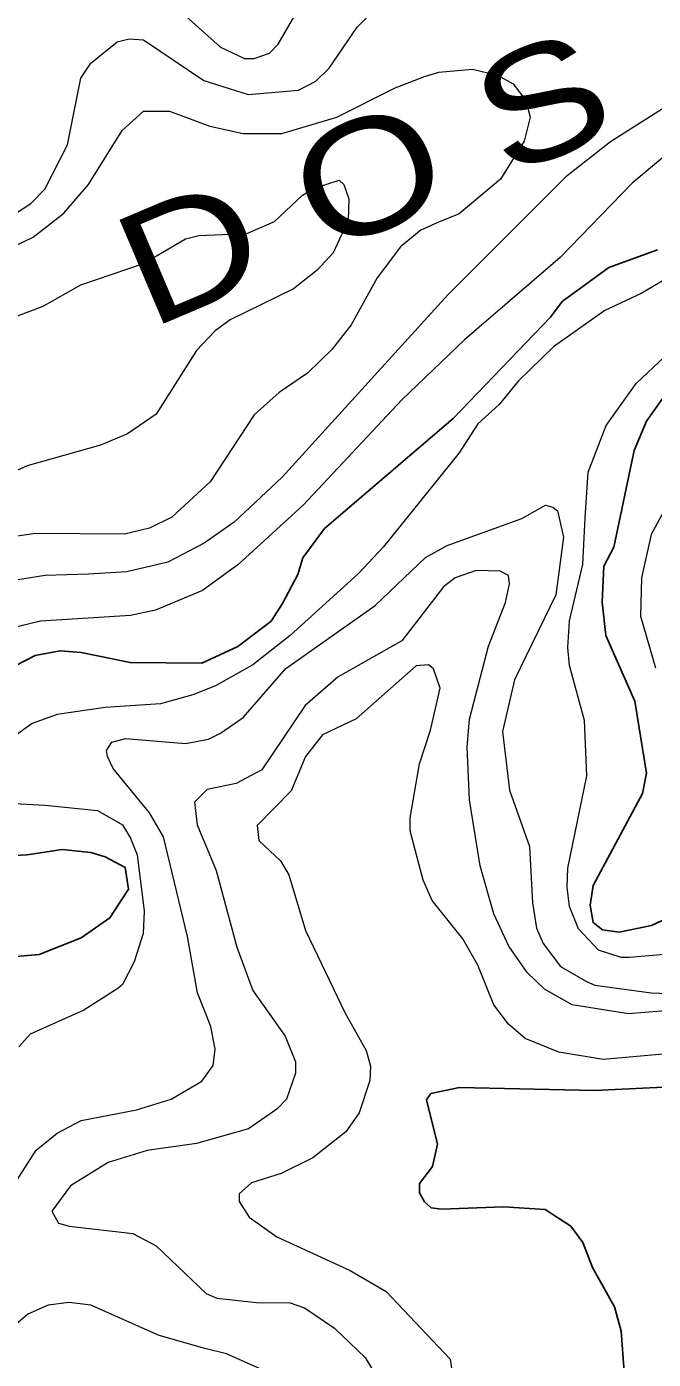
# Model space of a CAD drawing. Extents: x 294.2 to 320.3, y 7482.7 to 7510.7.
# Drawn here: x 311.734 to 312.401, y 7489.651 to 7491.07 of the extents above; entities that cross this region are included whole.
import ezdxf
from ezdxf.enums import TextEntityAlignment as Align

# ---------------------------------------------------------------- set-up
doc = ezdxf.new("R2010")
doc.units = 0
doc.header["$LTSCALE"] = 0.032
doc.layers.add('1', color=7, linetype='Continuous', lineweight=25)
doc.layers.add('2', color=7, linetype='Continuous', lineweight=13)
doc.layers.add('61', color=7, linetype='Continuous')

msp = doc.modelspace()

# ---------------------------------------------------------------- linework, layer by layer
at = {"layer": '1'}
for points in [[(312.4051, 7490.8322), (312.3535, 7490.8134), (312.3037, 7490.7773), (312.2915, 7490.7607), (312.1877, 7490.6526), (312.0507, 7490.5354), (312.0279, 7490.5042), (312.0224, 7490.4864), (312.0063, 7490.4557), (311.9941, 7490.4369), (311.9586, 7490.41), (311.9204, 7490.3923), (311.8439, 7490.3928), (311.7918, 7490.4036), (311.7696, 7490.4052), (311.743, 7490.4003), (311.6986, 7490.3777)], [(312.4266, 7490.6962), (312.3935, 7490.6497), (312.3803, 7490.6186), (312.3589, 7490.5155), (312.3481, 7490.4954), (312.3465, 7490.4573), (312.3504, 7490.4217), (312.381, 7490.3518), (312.3934, 7490.275), (312.3894, 7490.2533), (312.3367, 7490.1556), (312.3336, 7490.1346), (312.3367, 7490.116), (312.3468, 7490.1083), (312.3646, 7490.1059), (312.3988, 7490.1129), (312.445, 7490.1346)], [(311.6836, 7490.1858), (311.7345, 7490.1881), (311.7716, 7490.1938), (311.8022, 7490.1906), (311.8176, 7490.1861), (311.8386, 7490.1746), (311.8424, 7490.1517), (311.8226, 7490.121), (311.792, 7490.0999), (311.7473, 7490.0821), (311.7014, 7490.0782)], [(312.4266, 7489.9416), (312.3383, 7489.9374), (312.1947, 7489.9405), (312.1641, 7489.9342), (312.1594, 7489.9272), (312.1712, 7489.88), (312.1659, 7489.8564), (312.1519, 7489.8384), (312.1519, 7489.8282), (312.1574, 7489.8188), (312.1645, 7489.8125), (312.1755, 7489.8109), (312.2413, 7489.8134), (312.2856, 7489.8107), (312.313, 7489.7928), (312.3258, 7489.7756), (312.336, 7489.7488), (312.3596, 7489.7068), (312.3667, 7489.6809), (312.3698, 7489.6376), (312.3659, 7489.5991)]]:
    msp.add_lwpolyline(points, dxfattribs=at)
at = {"layer": '2'}
for points in [[(311.8597, 7491.1202), (311.9401, 7491.0481), (311.9657, 7491.0359), (311.9759, 7491.0359), (311.9925, 7491.0417), (312.0014, 7491.0513), (312.0218, 7491.0858)], [(311.686, 7490.8476), (311.7384, 7490.8814), (311.7531, 7490.8968), (311.7773, 7490.944), (311.7914, 7491.0149), (311.8022, 7491.0309), (311.8303, 7491.0538), (311.8431, 7491.057), (311.8584, 7491.0557), (311.9223, 7491.0123), (311.9695, 7490.9976), (312.0231, 7491.0021), (312.0416, 7491.0117), (312.0557, 7491.0257), (312.0857, 7491.0692), (312.0991, 7491.0826)], [(311.7103, 7490.831), (311.7409, 7490.8456), (311.7735, 7490.8712), (311.7996, 7490.9019), (311.8354, 7490.9593), (311.8584, 7490.9797), (311.8859, 7490.9797), (311.9287, 7490.9638), (311.9644, 7490.9561), (312.0053, 7490.9561), (312.064, 7490.9734), (312.1259, 7491.0047), (312.1572, 7491.0168), (312.1725, 7491.0213), (312.2083, 7491.0244), (312.2351, 7491.018), (312.2517, 7491.0091), (312.2651, 7490.9913), (312.2696, 7490.9734), (312.2632, 7490.9479), (312.2383, 7490.9076), (312.1943, 7490.8706), (312.1715, 7490.8613), (312.1534, 7490.8533), (312.1316, 7490.8355), (312.1068, 7490.8023), (312.0793, 7490.7525), (312.0589, 7490.7263), (312.0327, 7490.7008), (312.0027, 7490.6803), (311.9759, 7490.6567), (311.9293, 7490.5852), (311.8884, 7490.5475), (311.8648, 7490.536), (311.838, 7490.5296), (311.7435, 7490.5302), (311.6681, 7490.5194)], [(312.4279, 7490.9932), (312.3551, 7490.9472), (312.3072, 7490.9095), (312.1821, 7490.7844), (312.0059, 7490.5903), (311.9548, 7490.5424), (311.9229, 7490.52), (311.884, 7490.4996), (311.8405, 7490.4894), (311.7997, 7490.4868), (311.7537, 7490.4855), (311.6975, 7490.4766)], [(312.4126, 7490.9319), (312.3781, 7490.9031), (312.3015, 7490.824), (312.2, 7490.7365), (312.133, 7490.6726), (312.0283, 7490.5603), (311.9586, 7490.497), (311.921, 7490.4696), (311.8712, 7490.4485)], [(311.7224, 7490.7614), (311.7516, 7490.7724), (311.7916, 7490.795), (311.8584, 7490.8176), (311.9031, 7490.8438), (311.9172, 7490.8476), (311.9682, 7490.8495), (311.9976, 7490.8623), (312.0276, 7490.8904), (312.0403, 7490.898), (312.0666, 7490.9063), (312.0716, 7490.9018), (312.0767, 7490.8866), (312.0761, 7490.8636), (312.0601, 7490.8291), (312.0429, 7490.8105), (312.018, 7490.7908), (311.9504, 7490.7576), (311.9344, 7490.746), (311.9146, 7490.725), (311.8718, 7490.6573), (311.8411, 7490.6362), (311.8124, 7490.6241), (311.7346, 7490.6024), (311.6713, 7490.5737)], [(312.4507, 7490.8228), (312.3877, 7490.7857), (312.3491, 7490.7677), (312.2946, 7490.729), (312.2572, 7490.6928), (312.2366, 7490.6677), (312.2142, 7490.6471), (312.1941, 7490.6162), (312.1132, 7490.5156), (312.087, 7490.4875), (312.0142, 7490.4217), (311.9746, 7490.3905), (311.935, 7490.3681), (311.9108, 7490.3585), (311.8763, 7490.3489), (311.8176, 7490.3451), (311.7665, 7490.3374), (311.7397, 7490.3279), (311.7167, 7490.3113)], [(312.4126, 7490.082), (312.3756, 7490.0789), (312.3666, 7490.0789), (312.3424, 7490.0865), (312.3213, 7490.1095), (312.3117, 7490.1332), (312.3091, 7490.1536), (312.3098, 7490.174), (312.3302, 7490.2723), (312.3277, 7490.3311), (312.3117, 7490.3898), (312.3098, 7490.409), (312.3117, 7490.4371), (312.3257, 7490.4971), (312.3283, 7490.5469), (312.3315, 7490.5954), (312.3507, 7490.6452), (312.3826, 7490.6899), (312.4189, 7490.7245)], [(312.4464, 7490.6171), (312.3985, 7490.529), (312.3883, 7490.483), (312.387, 7490.4422), (312.403, 7490.3873)], [(311.7166, 7489.8311), (311.7441, 7489.8739), (311.7665, 7489.8918), (311.792, 7489.9052), (311.8508, 7489.9167), (311.8878, 7489.9282), (311.9203, 7489.9473), (311.9325, 7489.9639), (311.9344, 7489.9812), (311.9299, 7490.0055), (311.9158, 7490.0412), (311.905, 7490.1012), (311.8795, 7490.2072), (311.8648, 7490.2328), (311.8258, 7490.28), (311.8201, 7490.2928), (311.8188, 7490.2991), (311.8246, 7490.3081), (311.8392, 7490.3119), (311.9031, 7490.3068), (311.9274, 7490.3113), (311.9401, 7490.3177), (311.9644, 7490.3342), (312.0097, 7490.3866), (312.1048, 7490.4536), (312.1585, 7490.5047), (312.1815, 7490.5175), (312.2607, 7490.5462), (312.2862, 7490.5603), (312.2938, 7490.5584), (312.2989, 7490.5545), (312.3053, 7490.5264), (312.2971, 7490.4648), (312.253, 7490.3745), (312.2402, 7490.3196), (312.2478, 7490.257), (312.269, 7490.197), (312.2721, 7490.137), (312.2766, 7490.1102), (312.2836, 7490.0936), (312.3021, 7490.0693), (312.3296, 7490.0533), (312.3386, 7490.0495), (312.3986, 7490.0412), (312.4343, 7490.0399)], [(312.4611, 7490.0258), (312.3743, 7490.0189), (312.3143, 7490.0284), (312.2849, 7490.045), (312.2664, 7490.0629), (312.2472, 7490.091), (312.2312, 7490.1255), (312.2166, 7490.1766), (312.2051, 7490.2468), (312.2026, 7490.303), (312.2051, 7490.3324), (312.2255, 7490.4103), (312.2434, 7490.4568), (312.2478, 7490.4767), (312.2466, 7490.4856), (312.2377, 7490.4901), (312.2121, 7490.4907), (312.1898, 7490.483), (312.1776, 7490.4734), (312.133, 7490.416), (312.0653, 7490.3777), (312.0302, 7490.347), (311.9842, 7490.2787), (311.9567, 7490.264), (311.9261, 7490.2576), (311.9127, 7490.2442), (311.9152, 7490.22), (311.9357, 7490.1715), (311.9574, 7490.0897), (311.9746, 7490.0438), (312.0091, 7489.9952)], [(311.8712, 7490.4485), (311.8444, 7490.4428), (311.7486, 7490.437), (311.6809, 7490.4204), (311.6209, 7490.3911), (311.5698, 7490.356), (311.5264, 7490.3387)], [(312.4267, 7489.9773), (312.3475, 7489.9703), (312.3002, 7489.978), (312.2645, 7489.9926), (312.2466, 7490.008), (312.2312, 7490.0284), (312.214, 7490.0706), (312.1981, 7490.0987), (312.1655, 7490.1395), (312.1559, 7490.1612), (312.1419, 7490.2136), (312.1419, 7490.2276), (312.1521, 7490.2851), (312.1636, 7490.3209), (312.1738, 7490.3656), (312.1668, 7490.386), (312.1617, 7490.3905), (312.1483, 7490.3892), (312.0844, 7490.333), (312.0486, 7490.3158), (312.0308, 7490.2927), (312.0155, 7490.2563), (311.9791, 7490.2193), (311.981, 7490.2034), (312.0039, 7490.1817), (312.0129, 7490.167)], [(311.7205, 7490.2429), (311.7537, 7490.241), (311.8092, 7490.2353), (311.836, 7490.22), (311.8443, 7490.2059), (311.8514, 7490.1881), (311.8591, 7490.128), (311.8578, 7490.1044), (311.8482, 7490.0744), (311.836, 7490.0501), (311.8309, 7490.0457), (311.7946, 7490.0227), (311.7377, 7489.9971), (311.7256, 7489.9838)], [(312.0129, 7490.167), (312.0308, 7490.1076), (312.0729, 7490.0195), (312.0953, 7489.9799), (312.0997, 7489.9633), (312.0991, 7489.948), (312.0876, 7489.9135)], [(312.0091, 7489.9952), (312.0199, 7489.9678), (312.0199, 7489.9556), (312.0103, 7489.9282), (312.0001, 7489.9173), (311.9701, 7489.8963), (311.9146, 7489.8809)], [(312.0876, 7489.9135), (312.0736, 7489.8931), (312.0385, 7489.8656), (312.0046, 7489.849), (311.9733, 7489.8388), (311.9599, 7489.8273), (311.9599, 7489.819), (311.9707, 7489.8024), (312.0001, 7489.7813), (312.0781, 7489.7456), (312.1164, 7489.7232), (312.1847, 7489.6511), (312.1904, 7489.6134)], [(311.9146, 7489.8809), (311.8623, 7489.8733), (311.8207, 7489.8605), (311.7805, 7489.8356), (311.7607, 7489.8088), (311.7677, 7489.796), (311.7792, 7489.7928), (311.8469, 7489.7852), (311.8718, 7489.7718), (311.9248, 7489.7213), (311.9363, 7489.7162), (311.9785, 7489.7117), (312.0142, 7489.7111), (312.0295, 7489.706), (312.0614, 7489.6843), (312.094, 7489.653), (312.1093, 7489.6275)], [(311.9823, 7489.6409), (311.9465, 7489.6568), (311.9235, 7489.6626), (311.875, 7489.6766), (311.8022, 7489.7086), (311.7792, 7489.7117), (311.7569, 7489.7086), (311.7352, 7489.699), (311.6886, 7489.6594), (311.6611, 7489.6428)]]:
    msp.add_lwpolyline(points, dxfattribs=at)

# ---------------------------------------------------------------- texts
at = {"layer": '61', "width": 1.25}
msp.add_text('D O S', height=0.12, rotation=23.021, dxfattribs=at).set_placement((312.1159, 7490.854), align=Align.CENTER)

doc.saveas('drawing.dxf')
